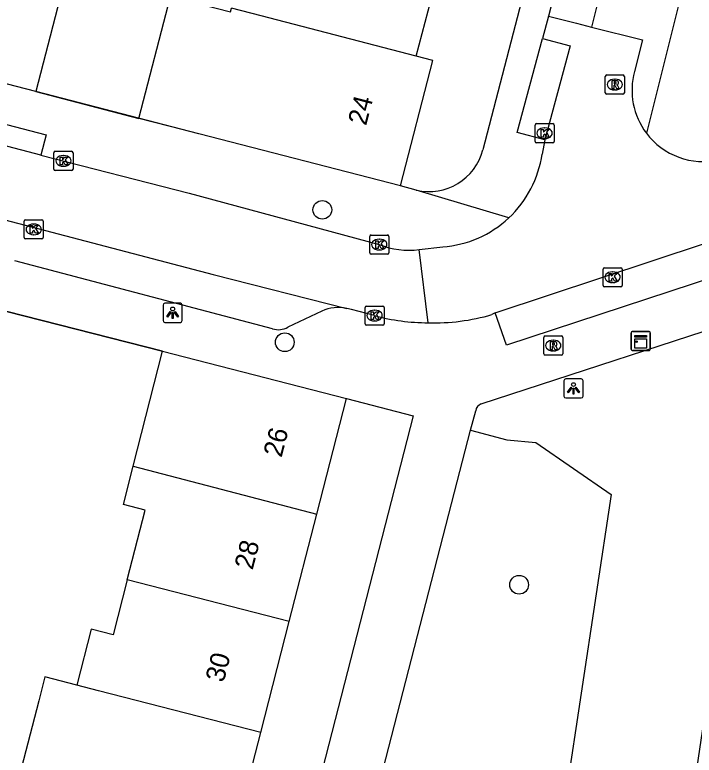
# Model space of a CAD drawing. Extents: x 163686 to 164493, y 382719 to 383870.
# Drawn here: x 164008.93 to 164044.47, y 383138.56 to 383177.27 of the extents above; entities that cross this region are included whole.
import ezdxf

# ---------------------------------------------------------------- set-up
doc = ezdxf.new("R2010")
doc.units = 0
for name, color, linetype in [('IMGEO_Boom', 7, 'Continuous'), ('IMGEO_Groenvoorziening', 7, 'Continuous'), ('IMGEO_Kast', 7, 'Continuous'), ('IMGEO_Kolk', 7, 'Continuous'), ('IMGEO_Lichtpunt', 7, 'Continuous'), ('IMGEO_Muur', 7, 'Continuous'), ('IMGEO_Pand', 7, 'Continuous'), ('IMGEO_Pand_nummerreeks', 7, 'Continuous'), ('IMGEO_Rijbaan_lokaal_open', 7, 'Continuous'), ('IMGEO_Rioolput', 7, 'Continuous'), ('IMGEO_Voetpad_open', 7, 'Continuous')]:
    doc.layers.add(name, color=color, linetype=linetype)

msp = doc.modelspace()

# ---------------------------------------------------------------- linework, layer by layer
at = {"layer": 'IMGEO_Boom'}
for centre in [(164025.018, 383167.075), (164023.055, 383160.151), (164035.309, 383147.472)]:
    msp.add_circle(centre, 0.489, dxfattribs=at)
at = {"layer": 'IMGEO_Groenvoorziening'}
msp.add_lwpolyline([(164032.775, 383155.553), (164034.669, 383155.046), (164036.178, 383154.914), (164040.121, 383152.198), (164037.77, 383136.602), (164036.683, 383129.392)], dxfattribs=at)
at = {"layer": 'IMGEO_Kast'}
for p, q in [((164041.17, 383159.793), (164041.17, 383160.634)), ((164041.17, 383160.634), (164041.17, 383159.793)), ((164041.245, 383160.718), (164042.086, 383160.718)), ((164042.086, 383160.718), (164041.245, 383160.718)), ((164042.17, 383160.643), (164042.17, 383159.802)), ((164042.17, 383159.802), (164042.17, 383160.643)), ((164042.095, 383159.718), (164041.254, 383159.718)), ((164041.254, 383159.718), (164042.095, 383159.718))]:
    msp.add_line(p, q, dxfattribs=at)
for points in [[(164041.365, 383160.508), (164041.965, 383160.508), (164041.965, 383160.423), (164041.365, 383160.423), (164041.365, 383160.508)], [(164041.365, 383160.333), (164041.965, 383160.333), (164041.965, 383159.844), (164041.365, 383159.844), (164041.365, 383160.333)]]:
    msp.add_lwpolyline(points, dxfattribs=at)
msp.add_circle((164041.449, 383160.182), 0.0377, dxfattribs=at)
for centre, start, end in [((164041.248, 383160.64), 92.4484, 184.2845), ((164041.248, 383160.64), 92.4484, 184.2845), ((164042.092, 383160.64), 2.4484, 94.2845), ((164042.092, 383160.64), 2.4484, 94.2845), ((164041.248, 383159.796), 182.4484, 274.2845), ((164041.248, 383159.796), 182.4484, 274.2845), ((164042.092, 383159.796), 272.4484, 4.2845), ((164042.092, 383159.796), 272.4484, 4.2845)]:
    msp.add_arc(centre, 0.0779, start, end, dxfattribs=at)
at = {"layer": 'IMGEO_Kolk'}
for p, q in [((164036.142, 383170.655), (164036.142, 383171.507)), ((164036.217, 383171.581), (164037.069, 383171.581)), ((164036.63, 383171.361), (164036.655, 383171.361)), ((164037.143, 383171.507), (164037.143, 383170.655)), ((164037.069, 383170.581), (164036.217, 383170.581)), ((164036.653, 383170.801), (164036.628, 383170.801)), ((164010.977, 383169.21), (164010.977, 383170.062)), ((164011.052, 383170.136), (164011.904, 383170.136)), ((164011.465, 383169.916), (164011.49, 383169.916)), ((164011.978, 383170.062), (164011.978, 383169.21)), ((164011.904, 383169.136), (164011.052, 383169.136)), ((164011.488, 383169.356), (164011.463, 383169.356)), ((164009.423, 383165.627), (164009.423, 383166.479)), ((164009.498, 383166.553), (164010.35, 383166.553)), ((164009.911, 383166.333), (164009.936, 383166.333)), ((164010.424, 383166.479), (164010.424, 383165.627)), ((164010.35, 383165.553), (164009.498, 383165.553)), ((164009.934, 383165.773), (164009.909, 383165.773)), ((164027.497, 383164.833), (164027.497, 383165.685)), ((164027.572, 383165.759), (164028.424, 383165.759)), ((164027.985, 383165.539), (164028.01, 383165.539)), ((164028.498, 383165.685), (164028.498, 383164.833)), ((164028.008, 383164.979), (164027.983, 383164.979)), ((164028.424, 383164.759), (164027.572, 383164.759)), ((164039.772, 383164.049), (164040.624, 383164.049)), ((164039.697, 383163.123), (164039.697, 383163.975)), ((164040.185, 383163.829), (164040.21, 383163.829)), ((164040.698, 383163.975), (164040.698, 383163.123)), ((164040.208, 383163.269), (164040.183, 383163.269)), ((164040.624, 383163.049), (164039.772, 383163.049)), ((164027.253, 383161.12), (164027.253, 383161.972)), ((164027.328, 383162.046), (164028.18, 383162.046)), ((164027.741, 383161.826), (164027.766, 383161.826)), ((164028.254, 383161.972), (164028.254, 383161.12)), ((164028.18, 383161.046), (164027.328, 383161.046)), ((164027.764, 383161.266), (164027.739, 383161.266))]:
    msp.add_line(p, q, dxfattribs=at)
for points in [[(164036.142, 383170.655), (164036.142, 383171.507)], [(164036.217, 383171.581), (164037.069, 383171.581)], [(164037.143, 383171.507), (164037.143, 383170.655)], [(164036.463, 383171.281), (164036.586, 383171.281), (164036.586, 383171.13), (164036.716, 383171.281), (164036.88, 383171.281), (164036.734, 383171.13), (164036.887, 383170.881), (164036.735, 383170.881), (164036.65, 383171.045), (164036.586, 383170.978), (164036.586, 383170.881), (164036.463, 383170.881), (164036.463, 383171.281)], [(164037.069, 383170.581), (164036.217, 383170.581)], [(164010.977, 383169.21), (164010.977, 383170.062)], [(164011.052, 383170.136), (164011.904, 383170.136)], [(164011.298, 383169.836), (164011.421, 383169.836), (164011.421, 383169.685), (164011.551, 383169.836), (164011.715, 383169.836), (164011.569, 383169.685), (164011.722, 383169.436), (164011.57, 383169.436), (164011.485, 383169.6), (164011.421, 383169.533), (164011.421, 383169.436), (164011.298, 383169.436), (164011.298, 383169.836)], [(164011.978, 383170.062), (164011.978, 383169.21)], [(164011.904, 383169.136), (164011.052, 383169.136)], [(164009.423, 383165.627), (164009.423, 383166.479)], [(164009.498, 383166.553), (164010.35, 383166.553)], [(164010.424, 383166.479), (164010.424, 383165.627)], [(164009.744, 383166.253), (164009.867, 383166.253), (164009.867, 383166.102), (164009.997, 383166.253), (164010.161, 383166.253), (164010.015, 383166.102), (164010.168, 383165.853), (164010.016, 383165.853), (164009.931, 383166.017), (164009.867, 383165.95), (164009.867, 383165.853), (164009.744, 383165.853), (164009.744, 383166.253)], [(164010.35, 383165.553), (164009.498, 383165.553)], [(164027.497, 383164.833), (164027.497, 383165.685)], [(164027.572, 383165.759), (164028.424, 383165.759)], [(164028.498, 383165.685), (164028.498, 383164.833)], [(164027.818, 383165.459), (164027.941, 383165.459), (164027.941, 383165.308), (164028.071, 383165.459), (164028.235, 383165.459), (164028.089, 383165.308), (164028.242, 383165.059), (164028.09, 383165.059), (164028.005, 383165.223), (164027.941, 383165.156), (164027.941, 383165.059), (164027.818, 383165.059), (164027.818, 383165.459)], [(164028.424, 383164.759), (164027.572, 383164.759)], [(164039.772, 383164.049), (164040.624, 383164.049)], [(164039.697, 383163.123), (164039.697, 383163.975)], [(164040.018, 383163.749), (164040.141, 383163.749), (164040.141, 383163.598), (164040.271, 383163.749), (164040.435, 383163.749), (164040.289, 383163.598), (164040.442, 383163.349), (164040.29, 383163.349), (164040.205, 383163.513), (164040.141, 383163.446), (164040.141, 383163.349), (164040.018, 383163.349), (164040.018, 383163.749)], [(164040.698, 383163.975), (164040.698, 383163.123)], [(164040.624, 383163.049), (164039.772, 383163.049)], [(164027.253, 383161.12), (164027.253, 383161.972)], [(164027.328, 383162.046), (164028.18, 383162.046)], [(164027.574, 383161.746), (164027.697, 383161.746), (164027.697, 383161.595), (164027.827, 383161.746), (164027.991, 383161.746), (164027.845, 383161.595), (164027.998, 383161.346), (164027.846, 383161.346), (164027.761, 383161.51), (164027.697, 383161.443), (164027.697, 383161.346), (164027.574, 383161.346), (164027.574, 383161.746)], [(164028.254, 383161.972), (164028.254, 383161.12)], [(164028.18, 383161.046), (164027.328, 383161.046)]]:
    msp.add_lwpolyline(points, dxfattribs=at)
for centre, start, end in [((164036.219, 383171.505), 91.552, 178.448), ((164036.219, 383171.505), 91.552, 178.448), ((164037.067, 383171.505), 1.552, 88.448), ((164037.067, 383171.505), 1.552, 88.448), ((164036.219, 383170.657), 181.552, 268.448), ((164036.219, 383170.657), 181.552, 268.448), ((164037.067, 383170.657), 271.552, 358.448), ((164037.067, 383170.657), 271.552, 358.448), ((164011.054, 383170.06), 91.552, 178.448), ((164011.054, 383170.06), 91.552, 178.448), ((164011.902, 383170.06), 1.552, 88.448), ((164011.902, 383170.06), 1.552, 88.448), ((164011.054, 383169.212), 181.552, 268.448), ((164011.054, 383169.212), 181.552, 268.448), ((164011.902, 383169.212), 271.552, 358.448), ((164011.902, 383169.212), 271.552, 358.448), ((164009.5, 383166.477), 91.552, 178.448), ((164009.5, 383166.477), 91.552, 178.448), ((164010.348, 383166.477), 1.552, 88.448), ((164010.348, 383166.477), 1.552, 88.448), ((164009.5, 383165.629), 181.552, 268.448), ((164009.5, 383165.629), 181.552, 268.448), ((164010.348, 383165.629), 271.552, 358.448), ((164010.348, 383165.629), 271.552, 358.448), ((164027.574, 383165.683), 91.552, 178.448), ((164027.574, 383165.683), 91.552, 178.448), ((164028.422, 383165.683), 1.552, 88.448), ((164028.422, 383165.683), 1.552, 88.448), ((164027.574, 383164.835), 181.552, 268.448), ((164027.574, 383164.835), 181.552, 268.448), ((164028.422, 383164.835), 271.552, 358.448), ((164028.422, 383164.835), 271.552, 358.448), ((164039.774, 383163.973), 91.552, 178.448), ((164039.774, 383163.973), 91.552, 178.448), ((164040.622, 383163.973), 1.552, 88.448), ((164040.622, 383163.973), 1.552, 88.448), ((164039.774, 383163.125), 181.552, 268.448), ((164039.774, 383163.125), 181.552, 268.448), ((164040.622, 383163.125), 271.552, 358.448), ((164040.622, 383163.125), 271.552, 358.448), ((164027.33, 383161.97), 91.552, 178.448), ((164027.33, 383161.97), 91.552, 178.448), ((164028.178, 383161.97), 1.552, 88.448), ((164028.178, 383161.97), 1.552, 88.448), ((164027.33, 383161.122), 181.552, 268.448), ((164027.33, 383161.122), 181.552, 268.448), ((164028.178, 383161.122), 271.552, 358.448), ((164028.178, 383161.122), 271.552, 358.448)]:
    msp.add_arc(centre, 0.0765, start, end, dxfattribs=at)
for centre, major_axis, ratio, start_param, end_param in [((164036.629, 383171.081), (-0.387, 0.002), 0.722429, 4.712389, 7.853982), ((164036.654, 383171.081), (-0.39, 0.002), 0.717154, 1.570796, 4.712389), ((164011.464, 383169.636), (-0.387, 0.002), 0.722429, 4.712389, 7.853982), ((164011.489, 383169.636), (-0.39, 0.002), 0.717154, 1.570796, 4.712389), ((164009.91, 383166.053), (-0.387, 0.002), 0.722429, 4.712389, 7.853982), ((164009.935, 383166.053), (-0.39, 0.002), 0.717154, 1.570796, 4.712389), ((164027.984, 383165.259), (-0.387, 0.002), 0.722429, 4.712389, 7.853982), ((164028.009, 383165.259), (-0.39, 0.002), 0.717154, 1.570796, 4.712389), ((164040.184, 383163.549), (-0.387, 0.002), 0.722429, 4.712389, 7.853982), ((164040.209, 383163.549), (-0.39, 0.002), 0.717154, 1.570796, 4.712389), ((164027.74, 383161.546), (-0.387, 0.002), 0.722429, 4.712389, 7.853982), ((164027.765, 383161.546), (-0.39, 0.002), 0.717154, 1.570796, 4.712389)]:
    msp.add_ellipse(centre, major_axis=major_axis, ratio=ratio, start_param=start_param, end_param=end_param, dxfattribs=at)
at = {"layer": 'IMGEO_Lichtpunt'}
for p, q in [((164016.691, 383162.093), (164016.691, 383161.286)), ((164016.691, 383162.093), (164016.691, 383161.286)), ((164017.593, 383162.188), (164016.785, 383162.188)), ((164017.593, 383162.188), (164016.785, 383162.188)), ((164017.687, 383161.286), (164017.687, 383162.093)), ((164017.687, 383161.286), (164017.687, 383162.093)), ((164016.785, 383161.192), (164017.593, 383161.192)), ((164016.785, 383161.192), (164017.593, 383161.192)), ((164038.558, 383158.235), (164037.75, 383158.235)), ((164038.558, 383158.235), (164037.75, 383158.235)), ((164037.656, 383158.14), (164037.656, 383157.333)), ((164037.656, 383158.14), (164037.656, 383157.333)), ((164038.652, 383157.333), (164038.652, 383158.14)), ((164038.652, 383157.333), (164038.652, 383158.14)), ((164037.75, 383157.239), (164038.558, 383157.239)), ((164037.75, 383157.239), (164038.558, 383157.239))]:
    msp.add_line(p, q, dxfattribs=at)
for points in [[(164017.065, 383161.757), (164017.104, 383161.729), (164016.916, 383161.467), (164016.878, 383161.494), (164017.065, 383161.757)], [(164017.167, 383161.709), (164017.214, 383161.709), (164017.214, 383161.387), (164017.167, 383161.387), (164017.167, 383161.709)], [(164017.277, 383161.729), (164017.315, 383161.756), (164017.502, 383161.494), (164017.463, 383161.466), (164017.277, 383161.729)], [(164038.03, 383157.804), (164038.069, 383157.776), (164037.881, 383157.514), (164037.843, 383157.541), (164038.03, 383157.804)], [(164038.242, 383157.776), (164038.28, 383157.803), (164038.467, 383157.541), (164038.428, 383157.513), (164038.242, 383157.776)], [(164038.132, 383157.756), (164038.179, 383157.756), (164038.179, 383157.434), (164038.132, 383157.434), (164038.132, 383157.756)]]:
    msp.add_lwpolyline(points, dxfattribs=at)
for centre in [(164017.19, 383161.891), (164038.155, 383157.938)]:
    msp.add_circle(centre, 0.0994, dxfattribs=at)
for centre, start, end in [((164016.785, 383162.093), 90, 180), ((164016.785, 383162.093), 90, 180), ((164017.593, 383162.093), 0, 90), ((164017.593, 383162.093), 0, 90), ((164016.785, 383161.286), 180, 270), ((164016.785, 383161.286), 180, 270), ((164017.593, 383161.286), 270, 0), ((164017.593, 383161.286), 270, 360), ((164037.75, 383158.14), 90, 180), ((164037.75, 383158.14), 90, 180), ((164038.558, 383158.14), 0, 90), ((164038.558, 383158.14), 0, 90), ((164037.75, 383157.333), 180, 270), ((164037.75, 383157.333), 180, 270), ((164038.558, 383157.333), 270, 0), ((164038.558, 383157.333), 270, 360)]:
    msp.add_arc(centre, 0.0946, start, end, dxfattribs=at)
at = {"layer": 'IMGEO_Muur'}
for points in [[(164018.564, 383171.047), (164010.032, 383173.256)], [(164008.514, 383161.762), (164016.664, 383159.679)]]:
    msp.add_lwpolyline(points, dxfattribs=at)
at = {"layer": 'IMGEO_Pand'}
for points in [[(164029.93, 383175.11), (164030.861, 383178.686), (164029.881, 383178.941), (164030.383, 383180.87)], [(164008.145, 383180.506), (164011.664, 383179.6), (164010.032, 383173.256)], [(164015.42, 383171.857), (164017.069, 383178.241), (164020.212, 383177.429), (164020.261, 383177.617)], [(164029.93, 383175.11), (164021.819, 383177.222), (164020.261, 383177.617)], [(164029.1, 383168.333), (164030.804, 383174.882), (164029.93, 383175.11)], [(164010.032, 383173.256), (164006.512, 383174.162)], [(164029.1, 383168.333), (164018.564, 383171.047), (164015.42, 383171.857)], [(164015.128, 383153.67), (164016.664, 383159.679)], [(164016.664, 383159.679), (164017.81, 383159.386), (164026.286, 383157.206)], [(164024.729, 383151.154), (164026.286, 383157.206)], [(164014.811, 383147.726), (164015.751, 383151.379), (164014.617, 383151.669), (164015.128, 383153.67)], [(164015.128, 383153.67), (164016.264, 383153.372), (164024.729, 383151.154)], [(164023.287, 383145.546), (164024.729, 383151.154)], [(164014.811, 383147.726), (164014.071, 383144.849), (164012.924, 383145.144), (164012.172, 383142.221)], [(164023.287, 383145.546), (164014.811, 383147.726)], [(164021.795, 383139.746), (164023.287, 383145.546)], [(164012.172, 383142.221), (164010.504, 383142.65), (164010.451, 383142.445), (164010.184, 383141.408), (164008.939, 383136.565)], [(164021.795, 383139.746), (164013.319, 383141.926), (164012.172, 383142.221)], [(164020.23, 383133.661), (164021.795, 383139.746)]]:
    msp.add_lwpolyline(points, dxfattribs=at)
at = {"layer": 'IMGEO_Rijbaan_lokaal_open'}
for points in [[(164044.371, 383181.473), (164043.507, 383178.253), (164043.433, 383177.96), (164043.656, 383177.853), (164041.963, 383171.091)], [(164039.458, 383178.102), (164039.101, 383176.635)], [(164036.847, 383177.21), (164036.53, 383176.035)], [(164036.847, 383177.21), (164038.313, 383176.836), (164039.101, 383176.635)], [(164039.101, 383176.635), (164041.756, 383175.957), (164041.339, 383174.306)], [(164036.53, 383176.035), (164037.987, 383175.646), (164036.66, 383170.733)], [(163976.377, 383174.954), (164019.302, 383163.696), (164026.298, 383161.922)], [(164010.299, 383169.93), (163999.658, 383172.724)], [(164036.66, 383170.733), (164036.513, 383169.992)], [(164010.299, 383169.93), (164018.045, 383167.938), (164027.998, 383165.259)], [(164034.053, 383161.695), (164045.056, 383165.327)], [(164030.081, 383165.001), (164031.314, 383165.136)], [(164030.55, 383161.17), (164030.081, 383165.001)], [(164027.754, 383161.546), (164026.544, 383161.859), (164026.298, 383161.922)], [(164034.053, 383161.695), (164033.881, 383161.598)]]:
    msp.add_lwpolyline(points, dxfattribs=at)
for centre, radius, start, end in [((164044.959, 383173.34), 3.746, 165.0638, 216.9042), ((164044.957, 383173.344), 3.747, 216.962, 282.5799), ((164030.874, 383170.816), 5.699, 313.0617, 351.6874), ((164030.881, 383170.808), 5.689, 274.3683, 313.0628), ((164029.525, 383169.051), 4.088, 248.0646, 277.814), ((164030.528, 383171.594), 10.424, 254.5635, 270.1184), ((164030.873, 383171.83), 10.665, 268.2627, 286.3809)]:
    msp.add_arc(centre, radius, start, end, dxfattribs=at)
at = {"layer": 'IMGEO_Rioolput'}
for p, q in [((164039.889, 383174.127), (164040.741, 383174.127)), ((164039.814, 383173.201), (164039.814, 383174.053)), ((164040.302, 383173.907), (164040.327, 383173.907)), ((164040.815, 383174.053), (164040.815, 383173.201)), ((164040.325, 383173.347), (164040.3, 383173.347)), ((164040.741, 383173.127), (164039.889, 383173.127)), ((164036.595, 383159.554), (164036.595, 383160.406)), ((164036.67, 383160.48), (164037.522, 383160.48)), ((164037.083, 383160.26), (164037.108, 383160.26)), ((164037.596, 383160.406), (164037.596, 383159.554)), ((164037.522, 383159.48), (164036.67, 383159.48)), ((164037.106, 383159.7), (164037.081, 383159.7))]:
    msp.add_line(p, q, dxfattribs=at)
for points in [[(164039.889, 383174.127), (164040.741, 383174.127)], [(164039.814, 383173.201), (164039.814, 383174.053)], [(164040.403, 383173.825), (164040.151, 383173.827), (164040.151, 383173.427)], [(164040.329, 383173.746), (164040.275, 383173.746), (164040.275, 383173.665)], [(164040.815, 383174.053), (164040.815, 383173.201)], [(164040.151, 383173.427), (164040.275, 383173.427), (164040.275, 383173.589), (164040.286, 383173.589)], [(164040.275, 383173.665), (164040.327, 383173.665)], [(164040.333, 383173.56), (164040.404, 383173.427), (164040.544, 383173.427), (164040.479, 383173.553)], [(164040.741, 383173.127), (164039.889, 383173.127)], [(164036.595, 383159.554), (164036.595, 383160.406)], [(164036.67, 383160.48), (164037.522, 383160.48)], [(164037.184, 383160.178), (164036.932, 383160.18), (164036.932, 383159.78)], [(164037.596, 383160.406), (164037.596, 383159.554)], [(164036.932, 383159.78), (164037.056, 383159.78), (164037.056, 383159.942), (164037.067, 383159.942)], [(164037.11, 383160.099), (164037.056, 383160.099), (164037.056, 383160.018)], [(164037.056, 383160.018), (164037.108, 383160.018)], [(164037.114, 383159.913), (164037.185, 383159.78), (164037.325, 383159.78), (164037.26, 383159.906)], [(164037.522, 383159.48), (164036.67, 383159.48)]]:
    msp.add_lwpolyline(points, dxfattribs=at)
for centre, radius, start, end in [((164039.891, 383174.051), 0.0765, 91.552, 178.448), ((164039.891, 383174.051), 0.0765, 91.552, 178.448), ((164040.739, 383174.051), 0.0765, 1.552, 88.448), ((164040.739, 383174.051), 0.0765, 1.552, 88.448), ((164040.311, 383173.854), 0.19, 274.7715, 282.9687), ((164040.335, 383173.65), 0.0964, 77.0061, 93.1865), ((164040.349, 383173.707), 0.0378, 276.6634, 79.6772), ((164040.402, 383173.715), 0.109, 350.3612, 89.416), ((164040.4, 383173.715), 0.112, 277.5842, 350.9817), ((164040.285, 383173.536), 0.0533, 26.0293, 88.6989), ((164040.384, 383173.5), 0.108, 29.5134, 73.7905), ((164039.891, 383173.203), 0.0765, 181.552, 268.448), ((164039.891, 383173.203), 0.0765, 181.552, 268.448), ((164040.739, 383173.203), 0.0765, 271.552, 358.448), ((164040.739, 383173.203), 0.0765, 271.552, 358.448), ((164036.672, 383160.404), 0.0765, 91.552, 178.448), ((164036.672, 383160.404), 0.0765, 91.552, 178.448), ((164037.183, 383160.068), 0.109, 350.3612, 89.416), ((164037.52, 383160.404), 0.0765, 1.552, 88.448), ((164037.52, 383160.404), 0.0765, 1.552, 88.448), ((164037.066, 383159.889), 0.0533, 26.0293, 88.6989), ((164037.092, 383160.207), 0.19, 274.7715, 282.9687), ((164037.116, 383160.003), 0.0964, 77.0061, 93.1865), ((164037.13, 383160.06), 0.0378, 276.6634, 79.6772), ((164037.181, 383160.068), 0.112, 277.5842, 350.9817), ((164037.165, 383159.853), 0.108, 29.5134, 73.7905), ((164036.672, 383159.556), 0.0765, 181.552, 268.448), ((164036.672, 383159.556), 0.0765, 181.552, 268.448), ((164037.52, 383159.556), 0.0765, 271.552, 358.448), ((164037.52, 383159.556), 0.0765, 271.552, 358.448)]:
    msp.add_arc(centre, radius, start, end, dxfattribs=at)
for centre, major_axis, ratio, start_param, end_param in [((164040.301, 383173.627), (-0.387, 0.002), 0.722429, 4.712389, 7.853982), ((164040.326, 383173.627), (-0.39, 0.002), 0.717154, 1.570796, 4.712389), ((164037.082, 383159.98), (-0.387, 0.002), 0.722429, 4.712389, 7.853982), ((164037.107, 383159.98), (-0.39, 0.002), 0.717154, 1.570796, 4.712389)]:
    msp.add_ellipse(centre, major_axis=major_axis, ratio=ratio, start_param=start_param, end_param=end_param, dxfattribs=at)
at = {"layer": 'IMGEO_Voetpad_open'}
for points in [[(164050.683, 383236.637), (164049.31, 383231.356), (164033.418, 383170.22)], [(164051.04, 383231.921), (164050.753, 383230.771), (164049.582, 383226.272), (164036.847, 383177.21)], [(164036.66, 383170.733), (164035.206, 383171.118), (164036.53, 383176.035)], [(163999.658, 383172.724), (163999.921, 383173.765), (164010.567, 383170.992), (164010.299, 383169.93)], [(164010.032, 383173.256), (164015.42, 383171.857)], [(164029.927, 383168.105), (164029.1, 383168.333)], [(164034.765, 383166.652), (164029.927, 383168.105)], [(164045.056, 383165.327), (164045.624, 383163.615), (164034.644, 383159.993), (164034.053, 383161.695)], [(164022.413, 383160.855), (164008.929, 383164.4)], [(164016.664, 383159.679), (164008.514, 383161.762)], [(164024.991, 383161.785), (164023.214, 383160.941)], [(164033.321, 383156.926), (164048.093, 383161.745), (164047.39, 383156.736), (164044.6, 383137.924), (164043.063, 383127.721)], [(164026.286, 383157.206), (164029.771, 383156.297), (164023.717, 383132.762)], [(164032.775, 383155.553), (164033.039, 383156.561)], [(164026.707, 383132.006), (164031.927, 383152.313), (164032.775, 383155.553)]]:
    msp.add_lwpolyline(points, dxfattribs=at)
for centre, radius, start, end in [((164030.589, 383170.951), 2.922, 256.9109, 345.5077), ((164025.869, 383159.713), 2.25, 79.0074, 112.9604), ((164022.717, 383161.799), 0.991, 252.1525, 300.1037), ((164033.469, 383156.52), 0.432, 110.0479, 174.5725)]:
    msp.add_arc(centre, radius, start, end, dxfattribs=at)

# ---------------------------------------------------------------- texts
at = {"layer": 'IMGEO_Pand_nummerreeks'}
for s, rotation, p in [('24', 75.4127, (164027.305, 383171.443)), ('26', 75.5756, (164022.883, 383154.091)), ('28', 75.5756, (164021.369, 383148.207)), ('30', 75.5731, (164019.855, 383142.32))]:
    msp.add_text(s, height=1, rotation=rotation, dxfattribs=at).set_placement(p)

doc.saveas('drawing.dxf')
